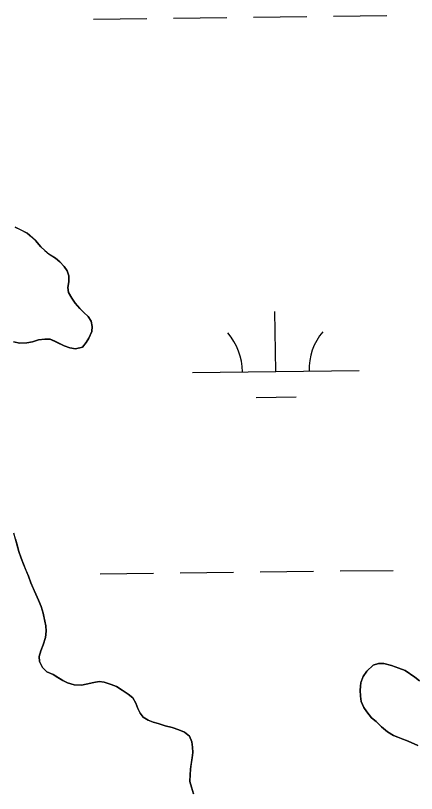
# Model space of a CAD drawing. Extents: x 3694830 to 3732949, y 415201 to 440970.
# Drawn here: x 3729303.8 to 3729544.4, y 423663.4 to 424129.9 of the extents above; entities that cross this region are included whole.
import ezdxf

# ---------------------------------------------------------------- set-up
doc = ezdxf.new("R2010")
doc.units = 0
doc.layers.add('V-TOPO-SHOR', color=7, linetype='Continuous')
doc.layers.add('V-WETL-SWMP', color=7, linetype='Continuous')

msp = doc.modelspace()

# ---------------------------------------------------------------- linework, layer by layer
at = {"layer": 'V-TOPO-SHOR'}
for points in [[(3729303.7, 424002.91), (3729306.54, 424001.56), (3729310.8, 423999.45), (3729313.46, 423997.09), (3729315.91, 423994.93), (3729319, 423991.18), (3729321.46, 423989.03)], [(3729321.46, 423989.03), (3729323.92, 423986.87), (3729327.78, 423984.34), (3729330.44, 423982.19), (3729333.11, 423979.44), (3729334.77, 423976.86), (3729335.84, 423973.87), (3729335.91, 423970.26), (3729335.18, 423966.83), (3729335.65, 423963.83), (3729337.53, 423960.45), (3729339.6, 423957.49), (3729342.48, 423954.13), (3729344.74, 423951.77), (3729347.4, 423949.42), (3729349.26, 423946.65), (3729349.73, 423943.44), (3729349.6, 423940.43), (3729347.87, 423936.38), (3729346.32, 423933.73), (3729343.97, 423931.07), (3729339.78, 423929.98), (3729336.35, 423930.71), (3729333.11, 423931.85), (3729330.27, 423933.19), (3729327.43, 423934.54), (3729324.59, 423935.88), (3729321.38, 423935.82), (3729317.58, 423935.33), (3729313.99, 423934.25), (3729310.58, 423933.58), (3729306.37, 423933.49), (3729302.54, 423934.21)], [(3729303.84, 423815.97), (3729304.93, 423811.78), (3729305.8, 423808.59), (3729307.29, 423804.6), (3729308.58, 423800.81), (3729310.06, 423797.23), (3729311.54, 423793.65)], [(3729311.54, 423793.65), (3729313.03, 423789.66), (3729314.29, 423786.88), (3729315.98, 423782.9), (3729317.67, 423779.32), (3729319.15, 423775.54), (3729320.44, 423771.55), (3729321.11, 423768.55), (3729322.01, 423763.95), (3729322.28, 423760.74), (3729321.75, 423756.92), (3729320.44, 423752.47), (3729319.11, 423749.03), (3729317.98, 423745.59), (3729318.24, 423742.59), (3729319.93, 423739.01), (3729322.59, 423736.45), (3729326.44, 423734.73), (3729329.29, 423732.98), (3729332.14, 423731.23), (3729334.98, 423729.69), (3729339.02, 423728.57), (3729343.44, 423728.26), (3729347.24, 423729.15), (3729350.84, 423730.02), (3729354.04, 423730.49), (3729357.06, 423730.15), (3729361.3, 423728.84), (3729364.34, 423727.5), (3729367.8, 423725.36), (3729371.47, 423723.03), (3729374.13, 423720.68), (3729376, 423717.5), (3729377.27, 423714.32), (3729378.54, 423711.53), (3729380.39, 423709.16), (3729383.44, 423707.42), (3729386.48, 423706.08), (3729389.51, 423705.34), (3729393.56, 423704.02), (3729397.79, 423702.91), (3729401.84, 423701.59), (3729405.28, 423700.25), (3729408.15, 423697.7), (3729409.62, 423694.32), (3729410.09, 423691.12), (3729410.16, 423687.91), (3729409.83, 423684.69), (3729409.3, 423681.26), (3729408.76, 423678.04), (3729408.63, 423675.02), (3729408.52, 423670.6), (3729409.39, 423667.21), (3729410.68, 423663.22)], [(3729545.33, 423692.18), (3729539.4, 423694.76), (3729536.21, 423696.05), (3729530.75, 423698.19), (3729527.08, 423700.37), (3729523.41, 423703.46), (3729520.18, 423706.55), (3729517.42, 423708.76), (3729514.64, 423712.31), (3729512.77, 423714.98), (3729511.34, 423718.57), (3729510.82, 423721.72), (3729510.74, 423725.33), (3729511.1, 423729.85), (3729512.38, 423733.5), (3729514.57, 423736.71), (3729518.56, 423740.41), (3729521.7, 423741.38), (3729524.86, 423741.44), (3729529.41, 423740.18), (3729533.96, 423738.47), (3729537.6, 423737.2), (3729543.56, 423733.25), (3729546.31, 423731.05)]]:
    msp.add_lwpolyline(points, dxfattribs=at)
at = {"layer": 'V-WETL-SWMP'}
for p, q in [((3729350.6, 424127.76), (3729382.6, 424128.14)), ((3729398.6, 424128.33), (3729430.6, 424128.72)), ((3729446.6, 424128.91), (3729478.59, 424129.29)), ((3729494.59, 424129.48), (3729526.59, 424129.86)), ((3729310.8, 423999.45), (3729303.7, 424002.91)), ((3729315.91, 423994.94), (3729310.8, 423999.45)), ((3729319, 423991.19), (3729315.91, 423994.94)), ((3729323.91, 423986.87), (3729319, 423991.19)), ((3729327.78, 423984.34), (3729323.91, 423986.87)), ((3729330.44, 423982.19), (3729327.78, 423984.34)), ((3729333.11, 423979.44), (3729330.44, 423982.19)), ((3729334.77, 423976.86), (3729333.11, 423979.44)), ((3729335.84, 423973.87), (3729334.77, 423976.86)), ((3729335.91, 423970.26), (3729335.84, 423973.87)), ((3729335.18, 423966.83), (3729335.91, 423970.26)), ((3729335.65, 423963.83), (3729335.18, 423966.83)), ((3729337.53, 423960.45), (3729335.65, 423963.83)), ((3729339.6, 423957.49), (3729337.53, 423960.45)), ((3729342.48, 423954.13), (3729339.6, 423957.49)), ((3729344.74, 423951.77), (3729342.48, 423954.13)), ((3729347.4, 423949.42), (3729344.74, 423951.77)), ((3729459.97, 423916.45), (3729459.54, 423952.44)), ((3729349.26, 423946.65), (3729347.4, 423949.42)), ((3729349.73, 423943.44), (3729349.26, 423946.65)), ((3729349.6, 423940.43), (3729349.73, 423943.44)), ((3729317.58, 423935.33), (3729321.38, 423935.82)), ((3729321.38, 423935.82), (3729324.59, 423935.88)), ((3729324.59, 423935.88), (3729333.11, 423931.85)), ((3729346.32, 423933.73), (3729347.87, 423936.38)), ((3729347.87, 423936.38), (3729349.6, 423940.43)), ((3729302.54, 423934.21), (3729306.37, 423933.49)), ((3729306.37, 423933.49), (3729310.59, 423933.58)), ((3729310.59, 423933.58), (3729313.99, 423934.25)), ((3729313.99, 423934.25), (3729317.58, 423935.33)), ((3729333.11, 423931.85), (3729336.35, 423930.71)), ((3729343.97, 423931.07), (3729346.32, 423933.73)), ((3729336.35, 423930.71), (3729339.78, 423929.98)), ((3729339.78, 423929.98), (3729343.97, 423931.07)), ((3729409.98, 423915.85), (3729509.97, 423917.04)), ((3729448.16, 423900.87), (3729472.16, 423901.16)), ((3729303.84, 423815.97), (3729302.76, 423819.56)), ((3729305.8, 423808.58), (3729303.84, 423815.97)), ((3729307.29, 423804.6), (3729305.8, 423808.58)), ((3729308.58, 423800.81), (3729307.29, 423804.6)), ((3729311.54, 423793.65), (3729308.58, 423800.81)), ((3729402.57, 423795.68), (3729434.56, 423796.06)), ((3729450.56, 423796.26), (3729482.56, 423796.64)), ((3729498.56, 423796.83), (3729530.56, 423797.21)), ((3729313.03, 423789.66), (3729311.54, 423793.65)), ((3729354.57, 423795.11), (3729386.57, 423795.49)), ((3729315.98, 423782.9), (3729313.03, 423789.66)), ((3729317.67, 423779.32), (3729315.98, 423782.9)), ((3729319.15, 423775.54), (3729317.67, 423779.32)), ((3729320.44, 423771.55), (3729319.15, 423775.54)), ((3729322.01, 423763.95), (3729320.44, 423771.55)), ((3729322.28, 423760.74), (3729322.01, 423763.95)), ((3729321.76, 423756.92), (3729322.28, 423760.74)), ((3729320.44, 423752.47), (3729321.76, 423756.92)), ((3729319.11, 423749.03), (3729320.44, 423752.47)), ((3729317.98, 423745.59), (3729319.11, 423749.03)), ((3729318.24, 423742.59), (3729317.98, 423745.59)), ((3729319.93, 423739.01), (3729318.24, 423742.59)), ((3729518.56, 423740.41), (3729514.57, 423736.71)), ((3729521.7, 423741.38), (3729518.56, 423740.41)), ((3729524.86, 423741.44), (3729521.7, 423741.38)), ((3729529.41, 423740.18), (3729524.86, 423741.44)), ((3729537.6, 423737.2), (3729529.41, 423740.18)), ((3729322.59, 423736.45), (3729319.93, 423739.01)), ((3729326.44, 423734.73), (3729322.59, 423736.45)), ((3729514.57, 423736.71), (3729512.38, 423733.5)), ((3729543.56, 423733.25), (3729537.6, 423737.2)), ((3729332.14, 423731.23), (3729326.44, 423734.73)), ((3729334.98, 423729.69), (3729332.14, 423731.23)), ((3729512.38, 423733.5), (3729511.1, 423729.86)), ((3729546.31, 423731.05), (3729543.56, 423733.25)), ((3729339.02, 423728.57), (3729334.98, 423729.69)), ((3729343.45, 423728.26), (3729339.02, 423728.57)), ((3729350.84, 423730.02), (3729343.45, 423728.26)), ((3729354.04, 423730.49), (3729350.84, 423730.02)), ((3729357.06, 423730.16), (3729354.04, 423730.49)), ((3729361.3, 423728.84), (3729357.06, 423730.16)), ((3729364.34, 423727.5), (3729361.3, 423728.84)), ((3729371.47, 423723.03), (3729364.34, 423727.5)), ((3729511.1, 423729.86), (3729510.74, 423725.33)), ((3729374.13, 423720.68), (3729371.47, 423723.03)), ((3729510.74, 423725.33), (3729510.82, 423721.72)), ((3729510.82, 423721.72), (3729511.34, 423718.57)), ((3729376, 423717.5), (3729374.13, 423720.68)), ((3729377.27, 423714.32), (3729376, 423717.5)), ((3729511.34, 423718.57), (3729512.77, 423714.98)), ((3729378.54, 423711.53), (3729377.27, 423714.32)), ((3729512.77, 423714.98), (3729514.63, 423712.31)), ((3729514.63, 423712.31), (3729517.42, 423708.76)), ((3729380.39, 423709.16), (3729378.54, 423711.53)), ((3729383.44, 423707.42), (3729380.39, 423709.16)), ((3729386.48, 423706.08), (3729383.44, 423707.42)), ((3729517.42, 423708.76), (3729520.18, 423706.55)), ((3729389.51, 423705.34), (3729386.48, 423706.08)), ((3729393.56, 423704.02), (3729389.51, 423705.34)), ((3729397.8, 423702.91), (3729393.56, 423704.02)), ((3729401.84, 423701.59), (3729397.8, 423702.91)), ((3729520.18, 423706.55), (3729523.41, 423703.46)), ((3729523.41, 423703.46), (3729527.09, 423700.38)), ((3729405.28, 423700.25), (3729401.84, 423701.59)), ((3729408.15, 423697.7), (3729405.28, 423700.25)), ((3729527.09, 423700.38), (3729530.75, 423698.19)), ((3729530.75, 423698.19), (3729539.4, 423694.76)), ((3729409.62, 423694.32), (3729408.15, 423697.7)), ((3729410.09, 423691.12), (3729409.62, 423694.32)), ((3729539.4, 423694.76), (3729545.33, 423692.18)), ((3729410.16, 423687.91), (3729410.09, 423691.12)), ((3729408.76, 423678.04), (3729409.83, 423684.69)), ((3729409.83, 423684.69), (3729410.16, 423687.91)), ((3729408.52, 423670.6), (3729408.76, 423678.04)), ((3729409.39, 423667.21), (3729408.52, 423670.6)), ((3729410.68, 423663.22), (3729409.39, 423667.21))]:
    msp.add_line(p, q, dxfattribs=at)
for centre, start, end in [((3729404.73, 423916.26), 359.9115, 41.4552), ((3729515.21, 423917.58), 139.9115, 181.4552)]:
    msp.add_arc(centre, 35.25, start, end, dxfattribs=at)

doc.saveas('drawing.dxf')
